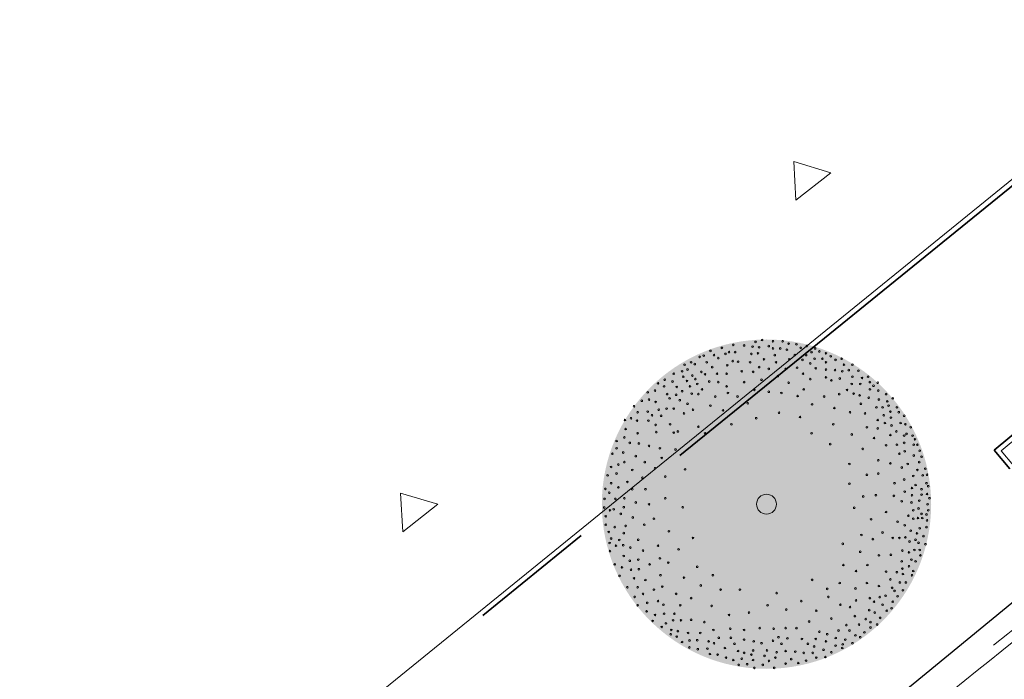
# Model space of a CAD drawing. Header units: metres. Extents: x 92403 to 95147, y 464428 to 465602.
# Tile 510 of 568: x 93334 to 93349, y 465181 to 465192. Entities that reach past the tile are written whole.
import ezdxf

# ---------------------------------------------------------------- set-up
doc = ezdxf.new("R2010")
doc.units = ezdxf.units.M
doc.linetypes.add('VH-OPSLUITBAND_80X200', pattern=[14, 8, -2, 2, -2])
doc.linetypes.add('VH-TROTTOIRBAND', pattern=[15, 5, -2, 2, -2, 2, -2])
doc.layers.get('0').update_dxf_attribs({"linetype": 'CONTINUOUS'})
for name, color, linetype, lineweight in [('B-RO-OG-TOPOGRAFIE_BEBOUWING_ENTREE-S', 7, 'CONTINUOUS', 5), ('N-WE-GW-ONTGRAVING-V', 2, 'CONTINUOUS', 30), ('N-WE-VH-KANTOPSLUITING_OPSLUITBAND_80X200-G', 7, 'VH-OPSLUITBAND_80X200', 35), ('N-WE-VH-KANTOPSLUITING_TROTTOIRBAND-G', 7, 'VH-TROTTOIRBAND', 35), ('N-WE-VH-KANTOPSLUITING_VOORKANTBAND-G', 50, 'CONTINUOUS', 35)]:
    doc.layers.add(name, color=color, linetype=linetype, lineweight=lineweight)
doc.layers.add('N-RO-GR-BOOM-S', color=7, linetype='CONTINUOUS', lineweight=9, true_color=0x005700, transparency=0.3)
doc.layers.add('N-RO-GR-BOOM-V', color=7, linetype='CONTINUOUS', lineweight=18, true_color=0x002600)

# ---------------------------------------------------------------- blocks, each defined once
blk = doc.blocks.new('SRO-BEBOUWING_ENTREE')
blk.add_lwpolyline([(0, 0.35), (0, -0.35), (0.5, 0)], close=True)
blk = doc.blocks.new('*U299')
at = {"layer": 'N-RO-GR-BOOM-V', "linetype": 'ByBlock', "ltscale": 1, "transparency": 33554567}
h = blk.add_hatch(color=98, dxfattribs=at)
h.dxf.hatch_style = 1
h.set_gradient(color1=(0, 51, 0), color2=(184, 200, 91), rotation=177, centered=1, name='INVCURVED')
edge = h.paths.add_edge_path()
edge.add_arc((0, 0), 2.25, 0, 360)
at = {"color": 0, "lineweight": -2}
for centre, radius in [((-0.454, 2.176), 0.0114), ((-0.306, 2.168), 0.0114), ((-0.191, 2.152), 0.0114), ((-0.15, 2.217), 0.0114), ((-0.101, 2.143), 0.0114), ((-0.06, 2.242), 0.0114), ((0.031, 2.16), 0.0114), ((0.088, 2.226), 0.0114), ((0.22, 2.226), 0.0114), ((0.302, 2.193), 0.0114), ((0.409, 2.184), 0.0114), ((0.549, 2.16), 0.0114), ((-0.914, 2.012), 0.0114), ((-0.857, 2.029), 0.0114), ((-0.766, 2.094), 0.0114), ((-0.717, 2.036), 0.0114), ((-0.61, 2.135), 0.0114), ((-0.561, 2.053), 0.0114), ((-0.512, 2.077), 0.0114), ((-0.429, 2.077), 0.0114), ((-0.207, 2.053), 0.0114), ((-0.117, 2.061), 0.0114), ((0.088, 2.127), 0.0114), ((0.113, 2.036), 0.0114), ((0.187, 2.127), 0.0114), ((0.278, 2.11), 0.0114), ((0.385, 2.036), 0.0114), ((0.467, 2.135), 0.0114), ((0.541, 2.036), 0.0114), ((0.615, 2.077), 0.0114), ((0.664, 2.127), 0.0114), ((0.722, 2.086), 0.0114), ((0.812, 2.061), 0.0114), ((0.878, 2.02), 0.0114), ((-1.12, 1.905), 0.0114), ((-1.03, 1.938), 0.0114), ((-0.98, 1.913), 0.0114), ((-0.816, 1.938), 0.0114), ((-0.742, 1.872), 0.0114), ((-0.659, 1.996), 0.0114), ((-0.536, 1.897), 0.0114), ((-0.462, 1.955), 0.0114), ((-0.388, 1.946), 0.0114), ((-0.224, 1.938), 0.0114), ((-0.101, 1.872), 0.0114), ((-0.035, 1.979), 0.0114), ((0.13, 1.938), 0.0114), ((0.311, 1.979), 0.0114), ((0.491, 1.971), 0.0114), ((0.598, 1.922), 0.0114), ((0.656, 1.987), 0.0114), ((0.763, 1.987), 0.0114), ((0.812, 1.938), 0.0114), ((0.944, 1.971), 0.0114), ((1.026, 1.987), 0.0114), ((1.058, 1.905), 0.0114), ((1.174, 1.905), 0.0114), ((-1.268, 1.782), 0.0114), ((-1.153, 1.815), 0.0114), ((-1.137, 1.741), 0.0114), ((-1.079, 1.839), 0.0114), ((-1.013, 1.757), 0.0114), ((-0.89, 1.807), 0.0114), ((-0.84, 1.774), 0.0114), ((-0.676, 1.782), 0.0114), ((-0.545, 1.782), 0.0114), ((-0.339, 1.815), 0.0114), ((-0.183, 1.807), 0.0114), ((0.031, 1.848), 0.0114), ((0.154, 1.749), 0.0114), ((0.261, 1.848), 0.0114), ((0.418, 1.864), 0.0114), ((0.499, 1.782), 0.0114), ((0.672, 1.856), 0.0114), ((0.812, 1.839), 0.0114), ((0.936, 1.831), 0.0114), ((1.034, 1.815), 0.0114), ((1.124, 1.831), 0.0114), ((1.174, 1.741), 0.0114), ((1.256, 1.823), 0.0114), ((1.388, 1.741), 0.0114), ((-1.482, 1.65), 0.0114), ((-1.399, 1.609), 0.0114), ((-1.391, 1.7), 0.0114), ((-1.284, 1.675), 0.0114), ((-1.087, 1.683), 0.0114), ((-1.046, 1.609), 0.0114), ((-0.972, 1.708), 0.0114), ((-0.947, 1.642), 0.0114), ((-0.783, 1.675), 0.0114), ((-0.659, 1.667), 0.0114), ((-0.545, 1.609), 0.0114), ((-0.306, 1.667), 0.0114), ((-0.068, 1.7), 0.0114), ((0.302, 1.658), 0.0114), ((0.598, 1.708), 0.0114), ((0.812, 1.732), 0.0114), ((0.886, 1.691), 0.0114), ((1.001, 1.716), 0.0114), ((1.165, 1.642), 0.0114), ((1.281, 1.642), 0.0114), ((1.305, 1.724), 0.0114), ((1.412, 1.667), 0.0114), ((1.462, 1.617), 0.0114), ((1.519, 1.658), 0.0114), ((-1.622, 1.527), 0.0114), ((-1.523, 1.552), 0.0114), ((-1.358, 1.503), 0.0114), ((-1.235, 1.494), 0.0114), ((-1.227, 1.601), 0.0114), ((-1.153, 1.543), 0.0114), ((-1.021, 1.51), 0.0114), ((-0.931, 1.503), 0.0114), ((-0.881, 1.568), 0.0114), ((-0.7, 1.47), 0.0114), ((-0.528, 1.519), 0.0114), ((-0.396, 1.47), 0.0114), ((-0.166, 1.56), 0.0114), ((0.031, 1.536), 0.0114), ((0.204, 1.519), 0.0114), ((0.425, 1.477), 0.0114), ((0.508, 1.568), 0.0114), ((0.787, 1.47), 0.0114), ((0.993, 1.503), 0.0114), ((1.1, 1.56), 0.0114), ((1.19, 1.51), 0.0114), ((1.272, 1.486), 0.0114), ((1.412, 1.568), 0.0114), ((1.527, 1.552), 0.0114), ((1.634, 1.503), 0.0114), ((-1.81, 1.338), 0.0114), ((-1.704, 1.412), 0.0114), ((-1.605, 1.429), 0.0114), ((-1.515, 1.396), 0.0114), ((-1.325, 1.445), 0.0114), ((-1.185, 1.42), 0.0114), ((-1.079, 1.371), 0.0114), ((-0.766, 1.346), 0.0114), ((-0.257, 1.379), 0.0114), ((0.623, 1.363), 0.0114), ((1.289, 1.371), 0.0114), ((1.396, 1.453), 0.0114), ((1.535, 1.429), 0.0114), ((1.65, 1.404), 0.0114), ((1.667, 1.346), 0.0114), ((1.724, 1.445), 0.0114), ((-1.761, 1.256), 0.0114), ((-1.622, 1.264), 0.0114), ((-1.564, 1.215), 0.0114), ((-1.473, 1.289), 0.0114), ((-1.44, 1.207), 0.0114), ((-1.366, 1.305), 0.0114), ((-1.268, 1.305), 0.0114), ((-1.128, 1.239), 0.0114), ((-1.005, 1.289), 0.0114), ((-0.594, 1.281), 0.0114), ((0.171, 1.248), 0.0114), ((0.927, 1.313), 0.0114), ((1.141, 1.256), 0.0114), ((1.346, 1.239), 0.0114), ((1.502, 1.322), 0.0114), ((1.585, 1.322), 0.0114), ((1.601, 1.215), 0.0114), ((1.692, 1.264), 0.0114), ((1.782, 1.322), 0.0114), ((1.807, 1.256), 0.0114), ((1.881, 1.207), 0.0114), ((-1.934, 1.149), 0.0114), ((-1.851, 1.174), 0.0114), ((-1.769, 1.141), 0.0114), ((-1.613, 1.141), 0.0114), ((-1.515, 1.083), 0.0114), ((-1.317, 1.091), 0.0114), ((-0.479, 1.091), 0.0114), ((-0.141, 1.174), 0.0114), ((0.458, 1.19), 0.0114), ((0.911, 1.091), 0.0114), ((1.519, 1.149), 0.0114), ((1.617, 1.108), 0.0114), ((1.7, 1.182), 0.0114), ((1.708, 1.075), 0.0114), ((1.831, 1.108), 0.0114), ((1.897, 1.091), 0.0114), ((-1.925, 1.026), 0.0114), ((-1.761, 0.968), 0.0114), ((-1.506, 0.984), 0.0114), ((-1.268, 0.977), 0.0114), ((-1.211, 0.993), 0.0114), ((-0.931, 1.058), 0.0114), ((-0.84, 0.968), 0.0114), ((0.615, 0.968), 0.0114), ((1.165, 0.952), 0.0114), ((1.371, 1.05), 0.0114), ((1.519, 1.034), 0.0114), ((1.692, 0.944), 0.0114), ((1.774, 0.993), 0.0114), ((1.881, 0.936), 0.0114), ((1.914, 0.96), 0.0114), ((1.971, 1.05), 0.0114), ((1.995, 0.936), 0.0114), ((-2.049, 0.862), 0.0114), ((-1.942, 0.911), 0.0114), ((-1.868, 0.837), 0.0114), ((-1.744, 0.829), 0.0114), ((0.87, 0.82), 0.0114), ((1.469, 0.903), 0.0114), ((1.634, 0.804), 0.0114), ((1.782, 0.812), 0.0114), ((1.881, 0.837), 0.0114), ((2.012, 0.812), 0.0114), ((2.028, 0.886), 0.0114), ((2.061, 0.812), 0.0114), ((-2.106, 0.689), 0.0114), ((-2.049, 0.763), 0.0114), ((-1.958, 0.705), 0.0114), ((-1.605, 0.796), 0.0114), ((-1.457, 0.763), 0.0114), ((-1.243, 0.746), 0.0114), ((1.314, 0.755), 0.0114), ((1.815, 0.689), 0.0114), ((1.889, 0.722), 0.0114), ((2.012, 0.664), 0.0114), ((2.094, 0.73), 0.0114), ((-2.024, 0.541), 0.0114), ((-1.942, 0.574), 0.0114), ((-1.786, 0.656), 0.0114), ((-1.663, 0.574), 0.0114), ((-1.432, 0.631), 0.0114), ((1.133, 0.549), 0.0114), ((1.527, 0.6), 0.0114), ((1.692, 0.557), 0.0114), ((1.93, 0.549), 0.0114), ((2.086, 0.574), 0.0114), ((2.119, 0.648), 0.0114), ((-2.172, 0.393), 0.0114), ((-2.123, 0.508), 0.0114), ((-2.049, 0.418), 0.0114), ((-1.835, 0.467), 0.0114), ((-1.523, 0.491), 0.0114), ((-1.112, 0.475), 0.0114), ((1.371, 0.401), 0.0114), ((1.527, 0.418), 0.0114), ((1.848, 0.5), 0.0114), ((2.061, 0.467), 0.0114), ((2.135, 0.393), 0.0114), ((2.168, 0.484), 0.0114), ((2.193, 0.401), 0.0114), ((-2.123, 0.286), 0.0114), ((-1.901, 0.303), 0.0114), ((-1.696, 0.36), 0.0114), ((-1.383, 0.377), 0.0114), ((1.133, 0.28), 0.0114), ((1.749, 0.286), 0.0114), ((1.881, 0.336), 0.0114), ((2.004, 0.385), 0.0114), ((2.037, 0.261), 0.0114), ((2.185, 0.286), 0.0114), ((-2.202, 0.209), 0.0114), ((-2.148, 0.155), 0.0114), ((-2.024, 0.229), 0.0114), ((-1.835, 0.204), 0.0114), ((-1.654, 0.204), 0.0114), ((0, 0), 0.135), ((1.889, 0.171), 0.0114), ((1.988, 0.22), 0.0114), ((2.119, 0.204), 0.0114), ((2.119, 0.13), 0.0114), ((2.193, 0.138), 0.0114), ((2.209, 0.245), 0.0114), ((-2.213, 0.072), 0.0114), ((-2.065, 0.072), 0.0114), ((-1.942, 0.081), 0.0114), ((-1.786, 0.023), 0.0114), ((-1.605, -0.002), 0.0114), ((-1.383, 0.081), 0.0114), ((1.322, 0.105), 0.0114), ((1.495, 0.122), 0.0114), ((1.741, 0.113), 0.0114), ((1.848, 0.039), 0.0114), ((1.98, 0.023), 0.0114), ((1.988, 0.122), 0.0114), ((2.086, 0.048), 0.0114), ((2.201, -0.002), 0.0114), ((2.226, 0.081), 0.0114), ((-2.218, -0.046), 0.0114), ((-2.139, -0.084), 0.0114), ((-2.087, -0.07), 0.0114), ((-1.991, -0.133), 0.0114), ((-1.95, -0.042), 0.0114), ((-1.145, -0.042), 0.0114), ((1.198, -0.049), 0.0114), ((1.634, -0.108), 0.0114), ((2.004, -0.084), 0.0114), ((2.078, -0.059), 0.0114), ((2.119, -0.133), 0.0114), ((2.185, -0.141), 0.0114), ((2.209, -0.084), 0.0114), ((-2.197, -0.166), 0.0114), ((-1.827, -0.182), 0.0114), ((-1.539, -0.199), 0.0114), ((1.429, -0.207), 0.0114), ((1.79, -0.24), 0.0114), ((1.938, -0.158), 0.0114), ((2.004, -0.199), 0.0114), ((2.07, -0.19), 0.0114), ((2.127, -0.19), 0.0114), ((2.193, -0.223), 0.0114), ((-2.197, -0.281), 0.0114), ((-2.156, -0.38), 0.0114), ((-2.074, -0.314), 0.0114), ((-1.95, -0.396), 0.0114), ((-1.925, -0.297), 0.0114), ((-1.671, -0.281), 0.0114), ((-1.334, -0.371), 0.0114), ((1.585, -0.388), 0.0114), ((1.889, -0.289), 0.0114), ((1.971, -0.363), 0.0114), ((2.056, -0.399), 0.0114), ((2.094, -0.33), 0.0114), ((2.185, -0.314), 0.0114), ((-2.144, -0.53), 0.0114), ((-2.123, -0.47), 0.0114), ((-2.013, -0.489), 0.0114), ((-1.753, -0.487), 0.0114), ((-1.005, -0.462), 0.0114), ((1.042, -0.542), 0.0114), ((1.297, -0.421), 0.0114), ((1.453, -0.478), 0.0114), ((1.724, -0.462), 0.0114), ((1.815, -0.462), 0.0114), ((1.897, -0.454), 0.0114), ((1.955, -0.511), 0.0114), ((2.037, -0.487), 0.0114), ((2.078, -0.528), 0.0114), ((2.144, -0.437), 0.0114), ((2.172, -0.547), 0.0114), ((-2.139, -0.642), 0.0114), ((-2.057, -0.568), 0.0114), ((-1.958, -0.561), 0.0114), ((-1.86, -0.593), 0.0114), ((-1.687, -0.634), 0.0114), ((-1.482, -0.568), 0.0114), ((-1.202, -0.618), 0.0114), ((1.281, -0.651), 0.0114), ((1.856, -0.634), 0.0114), ((1.947, -0.659), 0.0114), ((2.021, -0.626), 0.0114), ((2.094, -0.626), 0.0114), ((-1.95, -0.708), 0.0114), ((-1.868, -0.774), 0.0114), ((-1.753, -0.758), 0.0114), ((-1.457, -0.741), 0.0114), ((-1.342, -0.799), 0.0114), ((1.535, -0.7), 0.0114), ((1.7, -0.692), 0.0114), ((1.848, -0.782), 0.0114), ((1.98, -0.758), 0.0114), ((2.037, -0.782), 0.0114), ((2.102, -0.7), 0.0114), ((-2.074, -0.823), 0.0114), ((-1.975, -0.864), 0.0114), ((-1.851, -0.897), 0.0114), ((-1.744, -0.889), 0.0114), ((-1.597, -0.823), 0.0114), ((-0.947, -0.856), 0.0114), ((1.05, -0.832), 0.0114), ((1.223, -0.914), 0.0114), ((1.379, -0.832), 0.0114), ((1.634, -0.922), 0.0114), ((1.782, -0.93), 0.0114), ((1.856, -0.881), 0.0114), ((1.947, -0.848), 0.0114), ((2.004, -0.914), 0.0114), ((-2.008, -0.98), 0.0114), ((-1.81, -1.013), 0.0114), ((-1.654, -1.037), 0.0114), ((-1.449, -0.971), 0.0114), ((-1.128, -1.004), 0.0114), ((-0.733, -0.971), 0.0114), ((0.623, -1.035), 0.0114), ((1.001, -1.078), 0.0114), ((1.371, -1.078), 0.0114), ((1.692, -1.029), 0.0114), ((1.823, -1.07), 0.0114), ((1.864, -0.955), 0.0114), ((1.905, -1.07), 0.0114), ((1.988, -0.971), 0.0114), ((-1.901, -1.135), 0.0114), ((-1.761, -1.135), 0.0114), ((-1.539, -1.168), 0.0114), ((-1.424, -1.127), 0.0114), ((-0.898, -1.111), 0.0114), ((-0.627, -1.168), 0.0114), ((-0.364, -1.168), 0.0114), ((0.138, -1.216), 0.0114), ((0.829, -1.158), 0.0114), ((1.215, -1.152), 0.0114), ((1.535, -1.119), 0.0114), ((1.716, -1.144), 0.0114), ((1.749, -1.185), 0.0114), ((1.864, -1.177), 0.0114), ((-1.802, -1.267), 0.0114), ((-1.687, -1.226), 0.0114), ((-1.63, -1.349), 0.0114), ((-1.482, -1.325), 0.0114), ((-1.235, -1.226), 0.0114), ((-1.03, -1.284), 0.0114), ((0.475, -1.325), 0.0114), ((0.845, -1.267), 0.0114), ((1.223, -1.316), 0.0114), ((1.412, -1.284), 0.0114), ((1.469, -1.333), 0.0114), ((1.547, -1.27), 0.0114), ((1.626, -1.251), 0.0114), ((1.724, -1.333), 0.0114), ((1.79, -1.259), 0.0114), ((-1.761, -1.382), 0.0114), ((-1.638, -1.465), 0.0114), ((-1.408, -1.374), 0.0114), ((-1.178, -1.382), 0.0114), ((-0.75, -1.39), 0.0114), ((-0.24, -1.481), 0.0114), ((0.014, -1.382), 0.0114), ((0.27, -1.44), 0.0114), ((0.68, -1.456), 0.0114), ((1.009, -1.374), 0.0114), ((1.141, -1.407), 0.0114), ((1.404, -1.448), 0.0114), ((1.478, -1.481), 0.0114), ((1.585, -1.374), 0.0114), ((1.642, -1.456), 0.0114), ((1.708, -1.423), 0.0114), ((-1.556, -1.596), 0.0114), ((-1.523, -1.514), 0.0114), ((-1.399, -1.497), 0.0114), ((-1.276, -1.587), 0.0114), ((-1.259, -1.497), 0.0114), ((-1.169, -1.587), 0.0114), ((-1.03, -1.58), 0.0114), ((-0.849, -1.612), 0.0114), ((-0.512, -1.514), 0.0114), ((0.582, -1.604), 0.0114), ((0.886, -1.563), 0.0114), ((1.207, -1.53), 0.0114), ((1.355, -1.571), 0.0114), ((1.42, -1.612), 0.0114), ((1.552, -1.554), 0.0114), ((-1.432, -1.678), 0.0114), ((-1.375, -1.629), 0.0114), ((-1.301, -1.719), 0.0114), ((-1.211, -1.735), 0.0114), ((-0.725, -1.719), 0.0114), ((-0.495, -1.703), 0.0114), ((-0.306, -1.719), 0.0114), ((-0.093, -1.694), 0.0114), ((0.097, -1.703), 0.0114), ((0.261, -1.694), 0.0114), ((0.409, -1.694), 0.0114), ((0.722, -1.744), 0.0114), ((0.984, -1.727), 0.0114), ((1.091, -1.653), 0.0114), ((1.133, -1.727), 0.0114), ((1.264, -1.645), 0.0114), ((1.338, -1.752), 0.0114), ((1.42, -1.686), 0.0114), ((1.511, -1.645), 0.0114), ((-1.309, -1.777), 0.0114), ((-1.227, -1.81), 0.0114), ((-1.153, -1.884), 0.0114), ((-1.071, -1.76), 0.0114), ((-1.051, -1.862), 0.0114), ((-0.947, -1.859), 0.0114), ((-0.906, -1.76), 0.0114), ((-0.791, -1.875), 0.0114), ((-0.652, -1.826), 0.0114), ((-0.487, -1.826), 0.0114), ((-0.306, -1.851), 0.0114), ((-0.174, -1.875), 0.0114), ((0.088, -1.867), 0.0114), ((0.163, -1.818), 0.0114), ((0.286, -1.834), 0.0114), ((0.483, -1.842), 0.0114), ((0.672, -1.842), 0.0114), ((0.812, -1.875), 0.0114), ((0.829, -1.777), 0.0114), ((0.947, -1.829), 0.0114), ((1.075, -1.851), 0.0114), ((1.215, -1.793), 0.0114), ((1.281, -1.818), 0.0114), ((-1.054, -1.958), 0.0114), ((-0.939, -1.982), 0.0114), ((-0.807, -1.974), 0.0114), ((-0.717, -1.9), 0.0114), ((-0.569, -1.966), 0.0114), ((-0.438, -1.908), 0.0114), ((-0.388, -2.007), 0.0114), ((-0.183, -1.999), 0.0114), ((-0.068, -1.9), 0.0114), ((0.006, -1.999), 0.0114), ((0.138, -2.023), 0.0114), ((0.204, -1.908), 0.0114), ((0.261, -2.007), 0.0114), ((0.392, -2.015), 0.0114), ((0.565, -1.908), 0.0114), ((0.651, -1.944), 0.0114), ((0.779, -1.99), 0.0114), ((0.886, -2.023), 0.0114), ((0.944, -1.933), 0.0114), ((1.034, -1.966), 0.0114), ((1.042, -1.916), 0.0114), ((1.174, -1.9), 0.0114), ((-0.774, -2.048), 0.0114), ((-0.668, -2.056), 0.0114), ((-0.553, -2.097), 0.0114), ((-0.454, -2.13), 0.0114), ((-0.339, -2.113), 0.0114), ((-0.306, -2.032), 0.0114), ((-0.207, -2.056), 0.0114), ((-0.183, -2.13), 0.0114), ((-0.027, -2.073), 0.0114), ((0.034, -2.141), 0.0114), ((0.121, -2.097), 0.0114), ((0.338, -2.117), 0.0114), ((0.508, -2.032), 0.0114), ((0.541, -2.138), 0.0114), ((0.631, -2.032), 0.0114), ((0.68, -2.097), 0.0114), ((0.804, -2.089), 0.0114), ((-0.38, -2.196), 0.0114), ((-0.265, -2.187), 0.0114), ((-0.166, -2.237), 0.0114), ((-0.051, -2.196), 0.0114), ((0.105, -2.237), 0.0114), ((0.261, -2.179), 0.0114), ((0.434, -2.171), 0.0114)]:
    blk.add_circle(centre, radius, dxfattribs=at)

msp = doc.modelspace()

# ---------------------------------------------------------------- linework, layer by layer
at = {"layer": 'N-WE-GW-ONTGRAVING-V', "flags": 128}
msp.add_lwpolyline([(93273.565557, 465100.262213), (93306.956804, 465137.956634), (93308.891596, 465139.870037), (93306.444478, 465142.81861), (93299.22541, 465136.700237), (93297.156438, 465139.141416), (93305.761351, 465146.434335), (93344.448649, 465178.415175), (93385.161698, 465211.839092), (93422.410042, 465242.16203)], dxfattribs=at)
at = {"layer": 'N-WE-VH-KANTOPSLUITING_OPSLUITBAND_80X200-G', "flags": 128}
msp.add_lwpolyline([(93332.015518, 465170.925023), (93331.776238, 465171.229399), (93318.013509, 465160.410075), (93316.464391, 465162.319659), (93352.153604, 465191.284999), (93354.032346, 465188.969091), (93349.097278, 465184.869276), (93349.344683, 465184.571467)], dxfattribs=at)
at = {"layer": 'N-WE-VH-KANTOPSLUITING_TROTTOIRBAND-G', "lineweight": 15, "flags": 128}
msp.add_lwpolyline([(93409.226208, 465234.019436), (93409.128652, 465233.939651, 0.414213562), (93409.065203, 465233.306426), (93409.856557, 465232.338821, -0.414213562), (93409.814257, 465231.916671), (93381.522343, 465208.778144, -0.414213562), (93381.100193, 465208.820444), (93380.308838, 465209.788048, 0.414213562), (93379.675613, 465209.851498), (93376.049754, 465206.886091), (93364.772064, 465197.428939, 0.414213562), (93364.716402, 465196.794982), (93365.51959, 465195.837178, -0.414213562), (93365.482482, 465195.414539), (93362.340883, 465192.780084, -0.414213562), (93361.918245, 465192.817192), (93361.114209, 465193.776008, 0.412864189), (93360.481844, 465193.832999), (93349.401638, 465184.628102, 0.41054178), (93349.339473, 465183.998775), (93350.127722, 465183.025331, -0.400531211), (93350.087838, 465182.598076, -0.006243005), (93337.596947, 465172.777867), (93333.773863, 465169.772418, -0.414213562), (93333.352608, 465169.822858), (93332.580077, 465170.805556, 0.414213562), (93331.948195, 465170.881217), (93312.765922, 465155.801415, 0.414213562), (93312.690262, 465155.169533), (93313.453088, 465154.199179, -0.404626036), (93313.409911, 465153.783688, 0.006584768), (93307.849682, 465149.486879, 0.000777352), (93307.849318, 465149.486589, -0.414550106), (93307.427287, 465149.533959), (93306.648228, 465150.51171, 0.414541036), (93306.01547, 465150.582916, 0.0111353), (93296.82985, 465142.90598, 0.000505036), (93294.929437, 465141.124642, 0.414281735), (93294.90958, 465140.488481), (93295.765592, 465139.577519, -0.413745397), (93295.752222, 465139.153288, 0.001355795), (93290.679012, 465134.356767, 0.000431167), (93290.678825, 465134.356588, -0.414984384), (93290.254787, 465134.367151), (93289.393155, 465135.272917, 0.414281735), (93288.756881, 465135.288731, 0.001894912), (93281.70306, 465128.524344, 0.007732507), (93271.356442, 465118.042172, 0.414398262), (93271.370629, 465117.405733), (93272.274044, 465116.542262, -0.410940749), (93272.283361, 465116.117209, 0.003748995), (93267.4135, 465110.935116), (93267.266621, 465110.785557, -0.385792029), (93260.762851, 465110.407644), (93253.912458, 465115.928684), (93247.148689, 465121.392224), (93239.932672, 465127.228517), (93232.641773, 465133.097726), (93225.226828, 465139.163591), (93210.817285, 465150.793842), (93209.770142, 465151.624938), (93201.837464, 465158.122951), (93199.910649, 465159.649295), (93198.360933, 465160.87707), (93192.87345, 465165.224888, -0.463375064), (93192.68011, 465171.096308), (93202.287447, 465179.796213, -0.414213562), (93202.711191, 465179.77521), (93203.550233, 465178.848652, 0.414213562), (93204.185849, 465178.817147), (93218.566018, 465191.83908, 0.414213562), (93218.597523, 465192.474696), (93217.758481, 465193.401253, -0.414213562), (93217.779485, 465193.824997), (93218.279411, 465194.277704), (93222.852491, 465197.81358), (93223.978394, 465198.661971), (93225.030833, 465199.420116), (93227.812063, 465201.361465), (93227.86854, 465201.401449)], format="xyb", dxfattribs=at)
at = {"layer": 'N-WE-VH-KANTOPSLUITING_VOORKANTBAND-G', "linetype": 'Continuous', "lineweight": 15}
msp.add_lwpolyline([(93337.688917, 465172.659366, 0.006243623), (93350.183961, 465182.482895, 0.403066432), (93350.244799, 465183.119106), (93349.456046, 465184.093171, -0.41054178), (93349.49749, 465184.512722), (93360.577696, 465193.717619, -0.412864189), (93360.999272, 465193.679625), (93361.803309, 465192.720809, 0.414213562), (93362.437266, 465192.665147), (93365.578864, 465195.299603, 0.414213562), (93365.634526, 465195.93356), (93364.831339, 465196.891365, -0.414213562), (93364.868447, 465197.314003), (93376.14543, 465206.770562), (93379.770575, 465209.735386, -0.414213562), (93380.192725, 465209.693086), (93380.98408, 465208.725481, 0.414213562), (93381.617305, 465208.662032), (93409.90922, 465231.800559, 0.414213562)], format="xyb", dxfattribs=at)
msp.add_lwpolyline([(93349.401638, 465184.628102), (93349.209935, 465184.858861), (93354.14429, 465188.958083), (93352.165332, 465191.397527), (93316.351863, 465162.331387), (93318.001015, 465160.298492), (93331.762787, 465171.117064), (93331.948195, 465170.881217)], dxfattribs=at)

# ---------------------------------------------------------------- block references
at = {"layer": 'B-RO-OG-TOPOGRAFIE_BEBOUWING_ENTREE-S', "ltscale": 1, "rotation": 128.3520319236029}
for p in [(93346.248902, 465189.024529), (93340.053972, 465183.800544)]:
    msp.add_blockref('SRO-BEBOUWING_ENTREE', p, dxfattribs=at)
at = {"layer": 'N-RO-GR-BOOM-S', "xscale": 1.15355493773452, "yscale": 1.15355493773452, "zscale": 1.15355493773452}
msp.add_blockref('*U299', (93345.51, 465184.017), dxfattribs=at)

doc.saveas('drawing.dxf')
